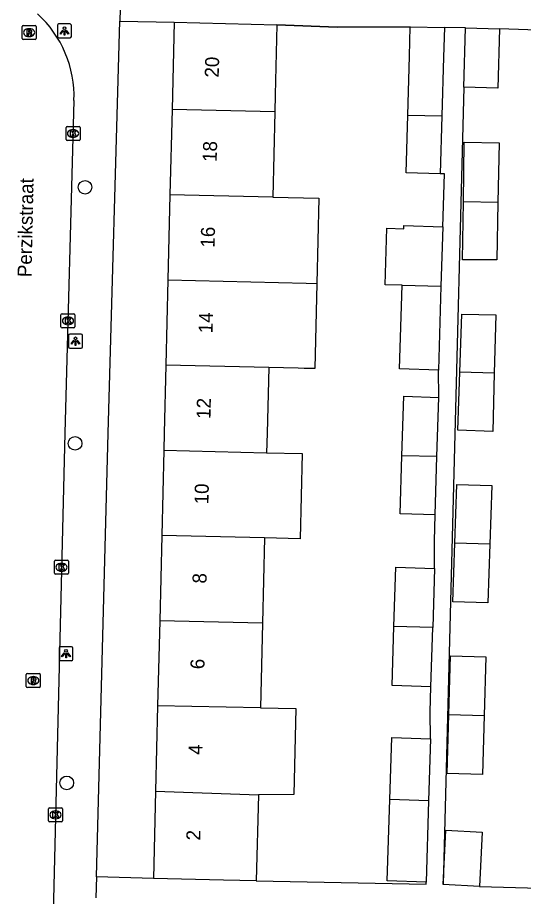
# Model space of a CAD drawing. Extents: x 162026 to 163499, y 387297 to 388169.
# Drawn here: x 162833.1 to 162869.3, y 387966.9 to 388029.7 of the extents above; entities that cross this region are included whole.
import ezdxf

# ---------------------------------------------------------------- set-up
doc = ezdxf.new("R2010")
doc.units = 0
for name, color, linetype in [('IMGEO_Boom', 7, 'Continuous'), ('IMGEO_Kolk', 7, 'Continuous'), ('IMGEO_Lichtpunt', 7, 'Continuous'), ('IMGEO_Muur', 7, 'Continuous'), ('IMGEO_Openbare_ruimte_label', 7, 'Continuous'), ('IMGEO_Pand', 7, 'Continuous'), ('IMGEO_Pand_nummerreeks', 7, 'Continuous'), ('IMGEO_Rijbaan_lokaal_open', 7, 'Continuous'), ('IMGEO_Rioolput', 7, 'Continuous'), ('IMGEO_Voetpad_open', 7, 'Continuous')]:
    doc.layers.add(name, color=color, linetype=linetype)

msp = doc.modelspace()

# ---------------------------------------------------------------- linework, layer by layer
at = {"layer": 'IMGEO_Boom'}
for centre in [(162837.934, 388017.549), (162837.223, 387999.273), (162836.628, 387975.03)]:
    msp.add_circle(centre, 0.489, dxfattribs=at)
at = {"layer": 'IMGEO_Kolk'}
for p, q in [((162836.58, 388020.963), (162836.58, 388021.815)), ((162836.655, 388021.889), (162837.507, 388021.889)), ((162837.068, 388021.669), (162837.093, 388021.669)), ((162837.581, 388021.815), (162837.581, 388020.963)), ((162837.507, 388020.889), (162836.655, 388020.889)), ((162837.091, 388021.109), (162837.066, 388021.109)), ((162836.215, 388007.595), (162836.215, 388008.447)), ((162836.29, 388008.521), (162837.142, 388008.521)), ((162837.216, 388008.447), (162837.216, 388007.595)), ((162836.726, 388007.741), (162836.701, 388007.741)), ((162836.703, 388008.301), (162836.728, 388008.301)), ((162837.142, 388007.521), (162836.29, 388007.521)), ((162835.755, 387990), (162835.755, 387990.852)), ((162835.83, 387990.926), (162836.682, 387990.926)), ((162836.756, 387990.852), (162836.756, 387990)), ((162836.266, 387990.146), (162836.241, 387990.146)), ((162836.243, 387990.706), (162836.268, 387990.706)), ((162836.682, 387989.926), (162835.83, 387989.926)), ((162835.397, 387973.255), (162836.249, 387973.255)), ((162835.322, 387972.329), (162835.322, 387973.181)), ((162835.81, 387973.035), (162835.835, 387973.035)), ((162836.323, 387973.181), (162836.323, 387972.329)), ((162836.249, 387972.255), (162835.397, 387972.255)), ((162835.833, 387972.475), (162835.808, 387972.475))]:
    msp.add_line(p, q, dxfattribs=at)
for points in [[(162836.58, 388020.963), (162836.58, 388021.815)], [(162836.655, 388021.889), (162837.507, 388021.889)], [(162836.901, 388021.589), (162837.024, 388021.589), (162837.024, 388021.438), (162837.154, 388021.589), (162837.318, 388021.589), (162837.172, 388021.438), (162837.325, 388021.189), (162837.173, 388021.189), (162837.088, 388021.353), (162837.024, 388021.286), (162837.024, 388021.189), (162836.901, 388021.189), (162836.901, 388021.589)], [(162837.581, 388021.815), (162837.581, 388020.963)], [(162837.507, 388020.889), (162836.655, 388020.889)], [(162836.215, 388007.595), (162836.215, 388008.447)], [(162836.29, 388008.521), (162837.142, 388008.521)], [(162837.216, 388008.447), (162837.216, 388007.595)], [(162836.536, 388008.221), (162836.659, 388008.221), (162836.659, 388008.07), (162836.789, 388008.221), (162836.953, 388008.221), (162836.807, 388008.07), (162836.96, 388007.821), (162836.808, 388007.821), (162836.723, 388007.985), (162836.659, 388007.918), (162836.659, 388007.821), (162836.536, 388007.821), (162836.536, 388008.221)], [(162837.142, 388007.521), (162836.29, 388007.521)], [(162835.755, 387990), (162835.755, 387990.852)], [(162835.83, 387990.926), (162836.682, 387990.926)], [(162836.756, 387990.852), (162836.756, 387990)], [(162836.076, 387990.626), (162836.199, 387990.626), (162836.199, 387990.475), (162836.329, 387990.626), (162836.493, 387990.626), (162836.347, 387990.475), (162836.5, 387990.226), (162836.348, 387990.226), (162836.263, 387990.39), (162836.199, 387990.323), (162836.199, 387990.226), (162836.076, 387990.226), (162836.076, 387990.626)], [(162836.682, 387989.926), (162835.83, 387989.926)], [(162835.397, 387973.255), (162836.249, 387973.255)], [(162835.322, 387972.329), (162835.322, 387973.181)], [(162835.643, 387972.955), (162835.766, 387972.955), (162835.766, 387972.804), (162835.896, 387972.955), (162836.06, 387972.955), (162835.914, 387972.804), (162836.067, 387972.555), (162835.915, 387972.555), (162835.83, 387972.719), (162835.766, 387972.652), (162835.766, 387972.555), (162835.643, 387972.555), (162835.643, 387972.955)], [(162836.323, 387973.181), (162836.323, 387972.329)], [(162836.249, 387972.255), (162835.397, 387972.255)]]:
    msp.add_lwpolyline(points, dxfattribs=at)
for centre, start, end in [((162836.657, 388021.813), 91.55205, 178.44795), ((162836.657, 388021.813), 91.55205, 178.44795), ((162837.505, 388021.813), 1.55205, 88.44795), ((162837.505, 388021.813), 1.55205, 88.44795), ((162836.657, 388020.965), 181.55205, 268.44795), ((162836.657, 388020.965), 181.55205, 268.44795), ((162837.505, 388020.965), 271.55205, 358.44795), ((162837.505, 388020.965), 271.55205, 358.44795), ((162836.292, 388008.445), 91.55205, 178.44795), ((162836.292, 388008.445), 91.55205, 178.44795), ((162837.14, 388008.445), 1.55205, 88.44795), ((162837.14, 388008.445), 1.55205, 88.44795), ((162836.292, 388007.597), 181.55205, 268.44795), ((162836.292, 388007.597), 181.55205, 268.44795), ((162837.14, 388007.597), 271.55205, 358.44795), ((162837.14, 388007.597), 271.55205, 358.44795), ((162835.832, 387990.85), 91.55205, 178.44795), ((162835.832, 387990.85), 91.55205, 178.44795), ((162836.68, 387990.85), 1.55205, 88.44795), ((162836.68, 387990.85), 1.55205, 88.44795), ((162835.832, 387990.002), 181.55205, 268.44795), ((162835.832, 387990.002), 181.55205, 268.44795), ((162836.68, 387990.002), 271.55205, 358.44795), ((162836.68, 387990.002), 271.55205, 358.44795), ((162835.399, 387973.179), 91.55205, 178.44795), ((162835.399, 387973.179), 91.55205, 178.44795), ((162836.247, 387973.179), 1.55205, 88.44795), ((162836.247, 387973.179), 1.55205, 88.44795), ((162835.399, 387972.331), 181.55205, 268.44795), ((162835.399, 387972.331), 181.55205, 268.44795), ((162836.247, 387972.331), 271.55205, 358.44795), ((162836.247, 387972.331), 271.55205, 358.44795)]:
    msp.add_arc(centre, 0.0765, start, end, dxfattribs=at)
for centre, major_axis, ratio, start_param, end_param in [((162837.067, 388021.389), (-0.387, 0.002), 0.722429, 4.712389, 7.853982), ((162837.092, 388021.389), (-0.39, 0.002), 0.717154, 1.570796, 4.712389), ((162836.702, 388008.021), (-0.387, 0.002), 0.722429, 4.712389, 7.853982), ((162836.727, 388008.021), (-0.39, 0.002), 0.717154, 1.570796, 4.712389), ((162836.242, 387990.426), (-0.387, 0.002), 0.722429, 4.712389, 7.853982), ((162836.267, 387990.426), (-0.39, 0.002), 0.717154, 1.570796, 4.712389), ((162835.809, 387972.755), (-0.387, 0.002), 0.722429, 4.712389, 7.853982), ((162835.834, 387972.755), (-0.39, 0.002), 0.717154, 1.570796, 4.712389)]:
    msp.add_ellipse(centre, major_axis=major_axis, ratio=ratio, start_param=start_param, end_param=end_param, dxfattribs=at)
at = {"layer": 'IMGEO_Lichtpunt'}
for p, q in [((162835.963, 388029.114), (162835.963, 388028.307)), ((162835.963, 388029.114), (162835.963, 388028.307)), ((162836.865, 388029.209), (162836.057, 388029.209)), ((162836.865, 388029.209), (162836.057, 388029.209)), ((162836.959, 388028.307), (162836.959, 388029.114)), ((162836.959, 388028.307), (162836.959, 388029.114)), ((162836.057, 388028.213), (162836.865, 388028.213)), ((162836.057, 388028.213), (162836.865, 388028.213)), ((162837.654, 388007.066), (162836.846, 388007.066)), ((162837.654, 388007.066), (162836.846, 388007.066)), ((162836.752, 388006.971), (162836.752, 388006.164)), ((162836.752, 388006.971), (162836.752, 388006.164)), ((162837.748, 388006.164), (162837.748, 388006.971)), ((162837.748, 388006.164), (162837.748, 388006.971)), ((162836.846, 388006.07), (162837.654, 388006.07)), ((162836.846, 388006.07), (162837.654, 388006.07)), ((162836.076, 387984.661), (162836.076, 387983.854)), ((162836.076, 387984.661), (162836.076, 387983.854)), ((162836.978, 387984.756), (162836.17, 387984.756)), ((162836.978, 387984.756), (162836.17, 387984.756)), ((162837.072, 387983.854), (162837.072, 387984.661)), ((162837.072, 387983.854), (162837.072, 387984.661)), ((162836.17, 387983.76), (162836.978, 387983.76)), ((162836.17, 387983.76), (162836.978, 387983.76))]:
    msp.add_line(p, q, dxfattribs=at)
for points in [[(162836.337, 388028.778), (162836.376, 388028.75), (162836.188, 388028.488), (162836.15, 388028.515), (162836.337, 388028.778)], [(162836.439, 388028.73), (162836.486, 388028.73), (162836.486, 388028.408), (162836.439, 388028.408), (162836.439, 388028.73)], [(162836.549, 388028.75), (162836.587, 388028.777), (162836.774, 388028.515), (162836.735, 388028.487), (162836.549, 388028.75)], [(162837.126, 388006.635), (162837.165, 388006.607), (162836.977, 388006.345), (162836.939, 388006.372), (162837.126, 388006.635)], [(162837.228, 388006.587), (162837.275, 388006.587), (162837.275, 388006.265), (162837.228, 388006.265), (162837.228, 388006.587)], [(162837.338, 388006.607), (162837.376, 388006.634), (162837.563, 388006.372), (162837.524, 388006.344), (162837.338, 388006.607)], [(162836.45, 387984.325), (162836.489, 387984.297), (162836.301, 387984.035), (162836.263, 387984.062), (162836.45, 387984.325)], [(162836.552, 387984.277), (162836.599, 387984.277), (162836.599, 387983.955), (162836.552, 387983.955), (162836.552, 387984.277)], [(162836.662, 387984.297), (162836.7, 387984.324), (162836.887, 387984.062), (162836.848, 387984.034), (162836.662, 387984.297)]]:
    msp.add_lwpolyline(points, dxfattribs=at)
for centre in [(162836.462, 388028.912), (162837.251, 388006.769), (162836.575, 387984.459)]:
    msp.add_circle(centre, 0.0994, dxfattribs=at)
for centre, start, end in [((162836.057, 388029.114), 90, 180), ((162836.057, 388029.114), 90, 180), ((162836.865, 388029.114), 0, 90), ((162836.865, 388029.114), 0, 90), ((162836.057, 388028.307), 180, 270), ((162836.057, 388028.307), 180, 270), ((162836.865, 388028.307), 270, 0), ((162836.865, 388028.307), 270, 360), ((162836.846, 388006.971), 90, 180), ((162836.846, 388006.971), 90, 180), ((162837.654, 388006.971), 0, 90), ((162837.654, 388006.971), 0, 90), ((162836.846, 388006.164), 180, 270), ((162836.846, 388006.164), 180, 270), ((162837.654, 388006.164), 270, 0), ((162837.654, 388006.164), 270, 360), ((162836.17, 387984.661), 90, 180), ((162836.17, 387984.661), 90, 180), ((162836.978, 387984.661), 0, 90), ((162836.978, 387984.661), 0, 90), ((162836.17, 387983.854), 180, 270), ((162836.17, 387983.854), 180, 270), ((162836.978, 387983.854), 270, 0), ((162836.978, 387983.854), 270, 360)]:
    msp.add_arc(centre, 0.0946, start, end, dxfattribs=at)
at = {"layer": 'IMGEO_Muur'}
for points in [[(162851.651, 388029.155), (162855.959, 388028.988)], [(162855.959, 388028.988), (162861.18, 388029.016)]]:
    msp.add_lwpolyline(points, dxfattribs=at)
at = {"layer": 'IMGEO_Pand'}
for points in [[(162844.303, 388029.333), (162844.152, 388023.105)], [(162844.303, 388029.333), (162851.651, 388029.155)], [(162851.651, 388029.155), (162851.53, 388024.157), (162851.5, 388022.928)], [(162860.998, 388022.699), (162861.119, 388026.916), (162861.18, 388029.016)], [(162861.18, 388029.016), (162863.611, 388028.947)], [(162863.611, 388028.947), (162863.55, 388026.846), (162863.429, 388022.641)], [(162864.996, 388024.704), (162865.117, 388028.942)], [(162867.558, 388028.873), (162867.437, 388024.635), (162864.996, 388024.704)], [(162865.117, 388028.942), (162867.558, 388028.873)], [(162844.152, 388023.105), (162844.005, 388017.022)], [(162851.5, 388022.928), (162844.152, 388023.105)], [(162851.5, 388022.928), (162851.353, 388016.846)], [(162863.311, 388018.521), (162860.881, 388018.59), (162860.998, 388022.699)], [(162860.998, 388022.699), (162863.429, 388022.641)], [(162863.429, 388022.641), (162863.311, 388018.521)], [(162864.971, 388016.517), (162865.039, 388020.778), (162867.541, 388020.721), (162867.445, 388016.456)], [(162844.005, 388017.022), (162843.858, 388010.94)], [(162851.353, 388016.846), (162844.005, 388017.022)], [(162851.353, 388016.846), (162854.652, 388016.767), (162854.506, 388010.685)], [(162867.445, 388016.456), (162867.352, 388012.364), (162864.906, 388012.373), (162864.971, 388016.517)], [(162867.445, 388016.456), (162864.971, 388016.517)], [(162860.595, 388010.553), (162859.378, 388010.578), (162859.502, 388014.627), (162860.718, 388014.589), (162860.725, 388014.813), (162863.501, 388014.728)], [(162863.501, 388014.728), (162863.372, 388010.496)], [(162843.858, 388010.94), (162843.711, 388004.858)], [(162843.858, 388010.94), (162853.738, 388010.703), (162854.506, 388010.685)], [(162854.506, 388010.685), (162854.36, 388004.608), (162853.591, 388004.625), (162853.174, 388004.634), (162851.059, 388004.681)], [(162863.189, 388004.497), (162860.413, 388004.582), (162860.595, 388010.553)], [(162860.595, 388010.553), (162863.372, 388010.496)], [(162863.372, 388010.496), (162863.189, 388004.497)], [(162864.72, 388004.345), (162864.87, 388008.488), (162867.281, 388008.45), (162867.177, 388004.284)], [(162843.711, 388004.858), (162843.593, 388000), (162843.563, 387998.776)], [(162851.059, 388004.681), (162843.711, 388004.858)], [(162851.059, 388004.681), (162850.946, 388000), (162850.912, 387998.599)], [(162867.177, 388004.284), (162867.073, 388000.114), (162864.57, 388000.205), (162864.72, 388004.345)], [(162867.177, 388004.284), (162864.72, 388004.345)], [(162860.579, 387998.384), (162860.708, 388002.629), (162863.209, 388002.552)], [(162863.08, 387998.323), (162863.209, 388002.552)], [(162843.563, 387998.776), (162843.416, 387992.694)], [(162843.563, 387998.776), (162850.912, 387998.599)], [(162850.912, 387998.599), (162853.447, 387998.538), (162853.301, 387992.456), (162850.765, 387992.517)], [(162862.953, 387994.16), (162860.453, 387994.236), (162860.579, 387998.384)], [(162863.08, 387998.323), (162860.579, 387998.384)], [(162862.953, 387994.16), (162863.08, 387998.323)], [(162864.355, 387992.154), (162864.496, 387996.338), (162867.001, 387996.254), (162866.86, 387992.069)], [(162843.416, 387992.694), (162843.269, 387986.612)], [(162850.765, 387992.517), (162843.416, 387992.694)], [(162850.765, 387992.517), (162850.617, 387986.435)], [(162866.86, 387992.069), (162866.719, 387987.885), (162864.214, 387987.969), (162864.355, 387992.154)], [(162866.86, 387992.069), (162864.355, 387992.154)], [(162860.009, 387986.188), (162860.139, 387990.434), (162862.915, 387990.349)], [(162862.915, 387990.349), (162862.786, 387986.12)], [(162843.269, 387986.612), (162843.121, 387980.529)], [(162850.617, 387986.435), (162843.269, 387986.612)], [(162850.617, 387986.435), (162850.471, 387980.404)], [(162862.657, 387981.893), (162859.881, 387981.977), (162860.009, 387986.188)], [(162862.786, 387986.12), (162860.009, 387986.188)], [(162862.657, 387981.893), (162862.786, 387986.12)], [(162863.926, 387979.909), (162864.05, 387984.113), (162866.588, 387984.038), (162866.465, 387979.834)], [(162843.121, 387980.529), (162842.974, 387974.447)], [(162850.471, 387980.404), (162843.121, 387980.529)], [(162850.471, 387980.404), (162853.001, 387980.344), (162852.852, 387974.209), (162850.32, 387974.186)], [(162866.465, 387979.834), (162866.341, 387975.631), (162863.803, 387975.705), (162863.926, 387979.909)], [(162863.926, 387979.909), (162866.465, 387979.834)], [(162859.713, 387973.852), (162859.848, 387978.275), (162862.624, 387978.19)], [(162862.624, 387978.19), (162862.489, 387973.754)], [(162842.974, 387974.447), (162842.823, 387968.214)], [(162842.974, 387974.447), (162850.32, 387974.186)], [(162850.32, 387974.186), (162850.171, 387968.036)], [(162862.312, 387967.959), (162859.536, 387968.044), (162859.713, 387973.852)], [(162862.489, 387973.754), (162859.713, 387973.852)], [(162862.489, 387973.754), (162862.312, 387967.959)], [(162863.531, 387967.771), (162863.723, 387971.653), (162866.308, 387971.525), (162866.116, 387967.643)], [(162850.171, 387968.036), (162847.822, 387968.093), (162842.823, 387968.214)], [(162866.116, 387967.643), (162863.531, 387967.771)]]:
    msp.add_lwpolyline(points, dxfattribs=at)
at = {"layer": 'IMGEO_Rijbaan_lokaal_open'}
msp.add_lwpolyline([(162837.145, 388023.756), (162836.496, 388000), (162835.243, 387949.087), (162835.099, 387942.81)], dxfattribs=at)
msp.add_arc((162829.169, 388024.032), 7.981, 358.02048, 47.67171, dxfattribs=at)
at = {"layer": 'IMGEO_Rioolput'}
for p, q in [((162833.439, 388028.166), (162833.439, 388029.018)), ((162833.514, 388029.092), (162834.366, 388029.092)), ((162834.44, 388029.018), (162834.44, 388028.166)), ((162833.927, 388028.872), (162833.952, 388028.872)), ((162834.366, 388028.092), (162833.514, 388028.092)), ((162833.95, 388028.312), (162833.925, 388028.312)), ((162833.739, 387981.912), (162833.739, 387982.764)), ((162833.814, 387982.838), (162834.666, 387982.838)), ((162834.227, 387982.618), (162834.252, 387982.618)), ((162834.74, 387982.764), (162834.74, 387981.912)), ((162834.25, 387982.058), (162834.225, 387982.058)), ((162834.666, 387981.838), (162833.814, 387981.838))]:
    msp.add_line(p, q, dxfattribs=at)
for points in [[(162833.439, 388028.166), (162833.439, 388029.018)], [(162833.514, 388029.092), (162834.366, 388029.092)], [(162834.44, 388029.018), (162834.44, 388028.166)], [(162834.028, 388028.79), (162833.776, 388028.792), (162833.776, 388028.392)], [(162833.776, 388028.392), (162833.9, 388028.392), (162833.9, 388028.554), (162833.911, 388028.554)], [(162833.954, 388028.711), (162833.9, 388028.711), (162833.9, 388028.63)], [(162833.9, 388028.63), (162833.952, 388028.63)], [(162833.958, 388028.525), (162834.029, 388028.392), (162834.169, 388028.392), (162834.104, 388028.518)], [(162834.366, 388028.092), (162833.514, 388028.092)], [(162833.739, 387981.912), (162833.739, 387982.764)], [(162833.814, 387982.838), (162834.666, 387982.838)], [(162834.74, 387982.764), (162834.74, 387981.912)], [(162834.328, 387982.536), (162834.076, 387982.538), (162834.076, 387982.138)], [(162834.076, 387982.138), (162834.2, 387982.138), (162834.2, 387982.3), (162834.211, 387982.3)], [(162834.254, 387982.457), (162834.2, 387982.457), (162834.2, 387982.376)], [(162834.2, 387982.376), (162834.252, 387982.376)], [(162834.258, 387982.271), (162834.329, 387982.138), (162834.469, 387982.138), (162834.404, 387982.264)], [(162834.666, 387981.838), (162833.814, 387981.838)]]:
    msp.add_lwpolyline(points, dxfattribs=at)
for centre, radius, start, end in [((162833.516, 388029.016), 0.0765, 91.55205, 178.44795), ((162833.516, 388029.016), 0.0765, 91.55205, 178.44795), ((162834.364, 388029.016), 0.0765, 1.55205, 88.44795), ((162834.364, 388029.016), 0.0765, 1.55205, 88.44795), ((162833.91, 388028.501), 0.0533, 26.02933, 88.69889), ((162833.936, 388028.819), 0.19, 274.7715, 282.96867), ((162833.96, 388028.615), 0.0964, 77.00612, 93.18647), ((162833.974, 388028.672), 0.0378, 276.66336, 79.67722), ((162834.027, 388028.68), 0.109, 350.36119, 89.41601), ((162834.025, 388028.68), 0.112, 277.58423, 350.98172), ((162834.009, 388028.465), 0.108, 29.51342, 73.79051), ((162833.516, 388028.168), 0.0765, 181.55205, 268.44795), ((162833.516, 388028.168), 0.0765, 181.55205, 268.44795), ((162834.364, 388028.168), 0.0765, 271.55205, 358.44795), ((162834.364, 388028.168), 0.0765, 271.55205, 358.44795), ((162833.816, 387982.762), 0.0765, 91.55205, 178.44795), ((162833.816, 387982.762), 0.0765, 91.55205, 178.44795), ((162834.664, 387982.762), 0.0765, 1.55205, 88.44795), ((162834.664, 387982.762), 0.0765, 1.55205, 88.44795), ((162834.21, 387982.247), 0.0533, 26.02933, 88.69889), ((162834.236, 387982.565), 0.19, 274.7715, 282.96867), ((162834.26, 387982.361), 0.0964, 77.00612, 93.18647), ((162834.274, 387982.418), 0.0378, 276.66336, 79.67722), ((162834.327, 387982.426), 0.109, 350.36119, 89.41601), ((162834.325, 387982.426), 0.112, 277.58423, 350.98172), ((162834.309, 387982.211), 0.108, 29.51342, 73.79051), ((162833.816, 387981.914), 0.0765, 181.55205, 268.44795), ((162833.816, 387981.914), 0.0765, 181.55205, 268.44795), ((162834.664, 387981.914), 0.0765, 271.55205, 358.44795), ((162834.664, 387981.914), 0.0765, 271.55205, 358.44795)]:
    msp.add_arc(centre, radius, start, end, dxfattribs=at)
for centre, major_axis, ratio, start_param, end_param in [((162833.926, 388028.592), (-0.387, 0.002), 0.722429, 4.712389, 7.853982), ((162833.951, 388028.592), (-0.39, 0.002), 0.717154, 1.570796, 4.712389), ((162834.226, 387982.338), (-0.387, 0.002), 0.722429, 4.712389, 7.853982), ((162834.251, 387982.338), (-0.39, 0.002), 0.717154, 1.570796, 4.712389)]:
    msp.add_ellipse(centre, major_axis=major_axis, ratio=ratio, start_param=start_param, end_param=end_param, dxfattribs=at)
at = {"layer": 'IMGEO_Voetpad_open'}
for points in [[(162840.54, 388033.867), (162840.413, 388029.401)], [(162838.755, 387968.32), (162839.58, 388000), (162840.413, 388029.401)], [(162840.413, 388029.401), (162844.303, 388029.333)], [(162861.18, 388029.016), (162855.959, 388028.988), (162851.651, 388029.155)], [(162865.117, 388028.942), (162863.611, 388028.947)], [(162877.041, 388028.539), (162867.558, 388028.873)], [(162864.996, 388024.704), (162863.531, 387967.771)], [(162863.501, 388014.728), (162863.616, 388018.512), (162863.311, 388018.521)], [(162863.209, 388002.552), (162863.189, 388004.497)], [(162862.915, 387990.349), (162862.897, 387992.321), (162862.953, 387994.16)], [(162862.624, 387978.19), (162862.603, 387980.118), (162862.657, 387981.893)], [(162838.755, 387968.32), (162838.716, 387966.821)], [(162842.823, 387968.214), (162838.755, 387968.32)], [(162850.171, 387968.036), (162862.309, 387967.795), (162862.312, 387967.959)], [(162866.116, 387967.643), (162875.554, 387967.381)]]:
    msp.add_lwpolyline(points, dxfattribs=at)

# ---------------------------------------------------------------- texts
at = {"layer": 'IMGEO_Openbare_ruimte_label'}
msp.add_text('Perzikstraat', height=1, rotation=88.79697, dxfattribs=at).set_placement((162834.111, 388011.128))
at = {"layer": 'IMGEO_Pand_nummerreeks'}
for s, rotation, p in [('20', 88.60899, (162847.488, 388025.374)), ('18', 88.60899, (162847.342, 388019.354)), ('16', 88.60792, (162847.194, 388013.239)), ('14', 88.60792, (162847.046, 388007.128)), ('12', 88.60899, (162846.896, 388001.013)), ('10', 88.61938, (162846.749, 387994.908)), ('8', 88.61671, (162846.612, 387989.256)), ('6', 88.61671, (162846.464, 387983.14)), ('4', 88.61671, (162846.317, 387977.028)), ('2', 88.61671, (162846.169, 387970.913))]:
    msp.add_text(s, height=1, rotation=rotation, dxfattribs=at).set_placement(p)

doc.saveas('drawing.dxf')
